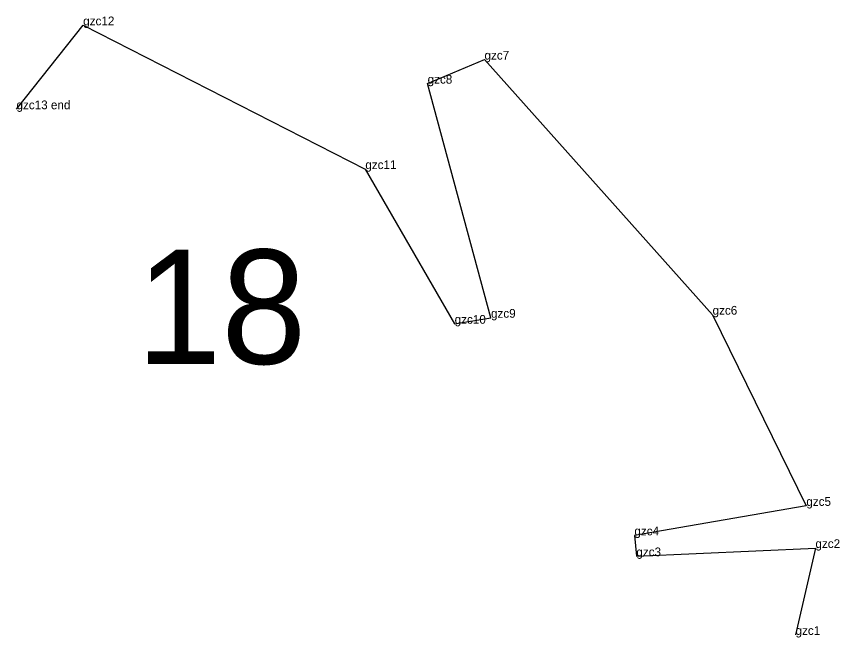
# Model space of a CAD drawing. Extents: x 2072529 to 2268796, y 436423 to 470397.
# Drawn here: x 2080734.4 to 2081205, y 463650.5 to 464005.7 of the extents above; entities that cross this region are included whole.
import ezdxf

# ---------------------------------------------------------------- set-up
doc = ezdxf.new("R2010")
doc.units = 0
for name, color, linetype in [('Default', 7, 'Continuous'), ('Exist Environmental Wetland Boundary Cogo Point CELL', 7, 'Continuous'), ('Exist Hydro Jurisdictional Stream or Body of Water NEU Mitigable', 7, 'Continuous'), ('Exist Hydro Jurisdictional Stream or Body of Water NEU Mitigable Cogo Comment', 7, 'Continuous')]:
    doc.layers.add(name, color=color, linetype=linetype)

msp = doc.modelspace()

# ---------------------------------------------------------------- linework, layer by layer
at = {"layer": 'Exist Environmental Wetland Boundary Cogo Point CELL'}
for p, q in [((2080772.54, 464000.63), (2080772.54, 464000.63)), ((2081002.01, 463981.01), (2081002.01, 463981.01)), ((2080969.48, 463967.27), (2080969.48, 463967.27)), ((2080734.39, 463952.62), (2080734.39, 463952.62)), ((2080933.85, 463918.4), (2080933.85, 463918.4)), ((2081005.72, 463833.38), (2081005.72, 463833.38)), ((2081132.41, 463835.12), (2081132.41, 463835.12)), ((2080984.93, 463829.93), (2080984.93, 463829.93)), ((2081186.02, 463725.75), (2081186.02, 463725.75)), ((2081087.7, 463708.89), (2081087.7, 463708.89)), ((2081191.23, 463701.67), (2081191.23, 463701.67)), ((2081088.83, 463696.94), (2081088.83, 463696.94)), ((2081179.85, 463651.96), (2081179.85, 463651.96))]:
    msp.add_line(p, q, dxfattribs=at)
at = {"layer": 'Exist Hydro Jurisdictional Stream or Body of Water NEU Mitigable'}
msp.add_lwpolyline([(2080734.39, 463952.62), (2080772.54, 464000.63), (2080933.85, 463918.4), (2080984.93, 463829.93), (2081005.72, 463833.38), (2080969.48, 463967.27), (2081002.01, 463981.01), (2081132.41, 463835.12), (2081186.02, 463725.75), (2081087.7, 463708.89), (2081088.83, 463696.94), (2081191.23, 463701.67), (2081179.85, 463651.96)], dxfattribs=at)

# ---------------------------------------------------------------- texts
at = {"layer": 'Default'}
msp.add_text('18', height=65.34, dxfattribs=at).set_placement((2080802.93, 463806.97))
at = {"layer": 'Exist Hydro Jurisdictional Stream or Body of Water NEU Mitigable Cogo Comment'}
for s, p in [('gzc12', (2080772.54, 464000.63)), ('gzc7', (2081002.01, 463981.01)), ('gzc8', (2080969.48, 463967.27)), ('gzc13 end', (2080734.39, 463952.62)), ('gzc11', (2080933.85, 463918.4)), ('gzc9', (2081005.72, 463833.38)), ('gzc6', (2081132.41, 463835.12)), ('gzc10', (2080984.93, 463829.93)), ('gzc5', (2081186.02, 463725.75)), ('gzc4', (2081087.7, 463708.89)), ('gzc2', (2081191.23, 463701.67)), ('gzc3', (2081088.83, 463696.94)), ('gzc1', (2081179.85, 463651.96))]:
    msp.add_text(s, height=5, dxfattribs=at).set_placement(p)

doc.saveas('drawing.dxf')
